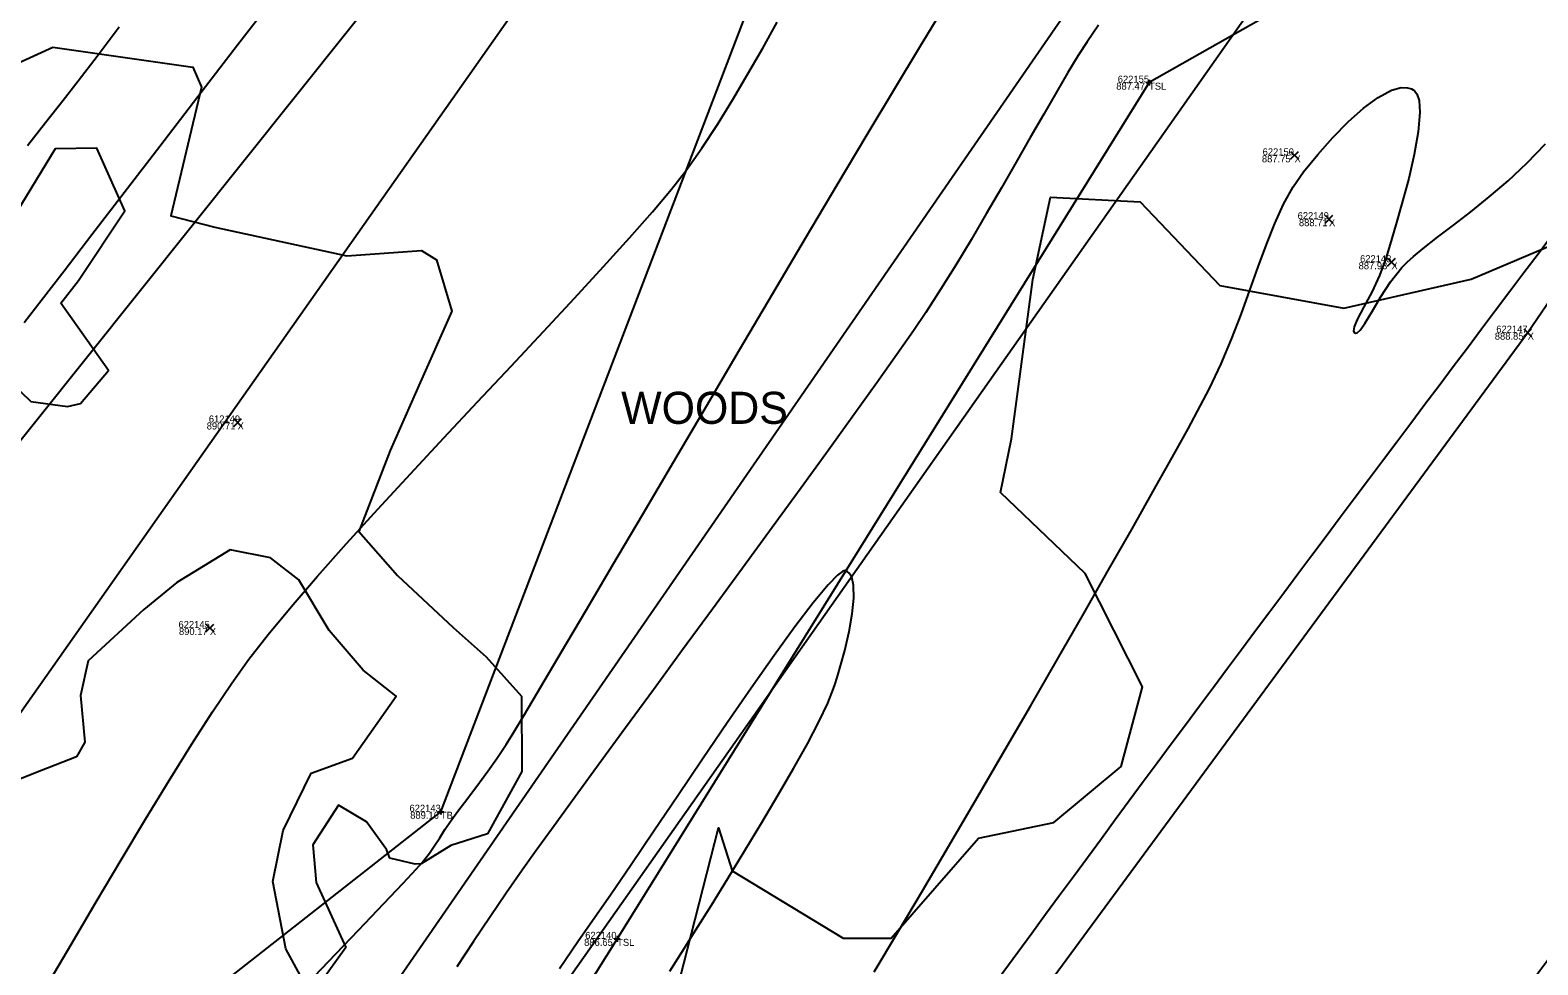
# Model space of a CAD drawing. Extents: x 1957117 to 1971063, y 701601 to 715861.
# Drawn here: x 1964175.8 to 1964251, y 707733.9 to 707780.5 of the extents above; entities that cross this region are included whole.
import ezdxf

# ---------------------------------------------------------------- set-up
doc = ezdxf.new("R2010")
doc.units = 0
for name, color, linetype in [('AP_X_Lights', 7, 'Continuous'), ('DT_X_Break_Line', 7, 'Continuous'), ('DT_X_Contour_Major', 7, 'Continuous'), ('DT_X_Contour_Minor', 7, 'Continuous'), ('DT_X_TIN_Hull', 7, 'Continuous'), ('GE_X_CL_20', 7, 'Continuous'), ('PV_P_Drive', 7, 'Continuous'), ('PV_P_Shoulder', 7, 'Continuous'), ('RS_Raster1', 7, 'Continuous'), ('RW_X_Esmt_RR', 7, 'Continuous'), ('RW_X_Fee_RW', 7, 'Continuous'), ('SC_Scratch1', 7, 'Continuous'), ('SC_Shading5', 7, 'Continuous'), ('VG_X_Text', 7, 'Continuous'), ('VG_X_Tree_Line_Rt', 7, 'Continuous')]:
    doc.layers.add(name, color=color, linetype=linetype)

msp = doc.modelspace()

# ---------------------------------------------------------------- linework, layer by layer
at = {"layer": 'AP_X_Lights'}
for p, q in [((1964238.68, 707774.077), (1964239.068, 707774.467)), ((1964238.68, 707774.467), (1964239.068, 707774.077)), ((1964240.401, 707770.894), (1964240.789, 707771.284)), ((1964240.401, 707771.284), (1964240.789, 707770.894)), ((1964243.517, 707768.746), (1964243.905, 707769.136)), ((1964243.517, 707769.136), (1964243.905, 707768.746)), ((1964250.314, 707765.232), (1964250.702, 707765.622)), ((1964250.314, 707765.622), (1964250.702, 707765.232)), ((1964185.93, 707760.753), (1964186.318, 707761.143)), ((1964185.93, 707761.143), (1964186.318, 707760.753)), ((1964184.545, 707750.501), (1964184.933, 707750.891)), ((1964184.545, 707750.891), (1964184.933, 707750.501))]:
    msp.add_line(p, q, dxfattribs=at)
at = {"layer": 'DT_X_Break_Line'}
for points in [[(1964234.336, 707837.283), (1964219.172, 707816.318), (1964204.625, 707796.74), (1964173.397, 707757.684), (1964137.439, 707722.534), (1964113.742, 707677.186), (1964082.736, 707638.664), (1964052.689, 707596.746)], [(1964076.041, 707582.299), (1964101.146, 707625.442), (1964134.215, 707662.357), (1964154.84, 707709.053), (1964196.268, 707741.532), (1964214.51, 707789.218), (1964229.862, 707807.876), (1964246.545, 707830.012)], [(1964262.231, 707818.014), (1964252.839, 707789.919), (1964231.613, 707777.898), (1964205.069, 707735.191), (1964178.319, 707692.577), (1964149.712, 707652.579), (1964121.428, 707612.175), (1964092.627, 707572.596)]]:
    msp.add_lwpolyline(points, dxfattribs=at)
at = {"layer": 'DT_X_Contour_Major'}
for points in [[(1964188.146, 707782.402), (1964186.121, 707779.769), (1964184.137, 707777.187), (1964182.236, 707774.711), (1964180.462, 707772.399), (1964178.856, 707770.307), (1964177.462, 707768.492), (1964176.322, 707767.009), (1964175.479, 707765.916)], [(1964188.146, 707782.402), (1964186.121, 707779.769), (1964184.137, 707777.187), (1964182.236, 707774.711), (1964180.462, 707772.399), (1964178.856, 707770.307), (1964177.462, 707768.492), (1964176.322, 707767.009), (1964175.479, 707765.916)], [(1964176.57, 707732.794), (1964177.818, 707734.916), (1964179.07, 707737.04), (1964180.312, 707739.131), (1964181.529, 707741.157), (1964182.705, 707743.085), (1964183.824, 707744.881), (1964184.872, 707746.512), (1964185.833, 707747.944), (1964186.691, 707749.145), (1964187.649, 707750.373), (1964188.802, 707751.76), (1964190.117, 707753.28), (1964191.567, 707754.907), (1964193.12, 707756.616), (1964194.747, 707758.381), (1964196.417, 707760.177), (1964198.102, 707761.977), (1964199.771, 707763.758), (1964201.395, 707765.492), (1964202.942, 707767.155), (1964204.384, 707768.72), (1964205.69, 707770.163), (1964206.831, 707771.458), (1964207.777, 707772.578), (1964208.497, 707773.499), (1964209.289, 707774.623), (1964210.071, 707775.815), (1964210.84, 707777.058), (1964211.596, 707778.333), (1964212.335, 707779.624), (1964213.057, 707780.913)], [(1964176.57, 707732.794), (1964177.818, 707734.916), (1964179.07, 707737.04), (1964180.312, 707739.131), (1964181.529, 707741.157), (1964182.705, 707743.085), (1964183.824, 707744.881), (1964184.872, 707746.512), (1964185.833, 707747.944), (1964186.691, 707749.145), (1964187.649, 707750.373), (1964188.802, 707751.76), (1964190.117, 707753.28), (1964191.567, 707754.907), (1964193.12, 707756.616), (1964194.747, 707758.381), (1964196.417, 707760.177), (1964198.102, 707761.977), (1964199.771, 707763.758), (1964201.395, 707765.492), (1964202.942, 707767.155), (1964204.384, 707768.72), (1964205.69, 707770.163), (1964206.831, 707771.458), (1964207.777, 707772.578), (1964208.497, 707773.499), (1964209.289, 707774.623), (1964210.071, 707775.815), (1964210.84, 707777.058), (1964211.596, 707778.333), (1964212.335, 707779.624), (1964213.057, 707780.913)]]:
    msp.add_lwpolyline(points, dxfattribs=at)
at = {"layer": 'DT_X_Contour_Minor'}
for points in [[(1964188.942, 707732.259), (1964190.657, 707734.056), (1964192.16, 707735.63), (1964193.415, 707736.947), (1964194.387, 707737.969), (1964195.039, 707738.663), (1964195.337, 707738.992), (1964195.703, 707739.471), (1964195.976, 707739.865), (1964196.214, 707740.234), (1964196.474, 707740.638), (1964196.815, 707741.138), (1964197.117, 707741.553), (1964197.448, 707741.995), (1964197.81, 707742.471), (1964198.2, 707742.991), (1964198.618, 707743.562), (1964199.063, 707744.194), (1964199.534, 707744.893), (1964199.855, 707745.41), (1964200.441, 707746.385), (1964201.263, 707747.767), (1964202.292, 707749.505), (1964203.499, 707751.549), (1964204.854, 707753.847), (1964206.328, 707756.349), (1964207.893, 707759.005), (1964209.519, 707761.762), (1964211.177, 707764.571), (1964212.837, 707767.381), (1964214.471, 707770.14), (1964216.05, 707772.798), (1964217.544, 707775.305), (1964218.924, 707777.609), (1964220.161, 707779.659), (1964221.226, 707781.406)], [(1964188.942, 707732.259), (1964190.657, 707734.056), (1964192.16, 707735.63), (1964193.415, 707736.947), (1964194.387, 707737.969), (1964195.039, 707738.663), (1964195.337, 707738.992), (1964195.703, 707739.471), (1964195.976, 707739.865), (1964196.214, 707740.234), (1964196.474, 707740.638), (1964196.815, 707741.138), (1964197.117, 707741.553), (1964197.448, 707741.995), (1964197.81, 707742.471), (1964198.2, 707742.991), (1964198.618, 707743.562), (1964199.063, 707744.194), (1964199.534, 707744.893), (1964199.855, 707745.41), (1964200.441, 707746.385), (1964201.263, 707747.767), (1964202.292, 707749.505), (1964203.499, 707751.549), (1964204.854, 707753.847), (1964206.328, 707756.349), (1964207.893, 707759.005), (1964209.519, 707761.762), (1964211.177, 707764.571), (1964212.837, 707767.381), (1964214.471, 707770.14), (1964216.05, 707772.798), (1964217.544, 707775.305), (1964218.924, 707777.609), (1964220.161, 707779.659), (1964221.226, 707781.406)], [(1964180.215, 707780.662), (1964179.115, 707779.21), (1964178.174, 707777.979), (1964177.419, 707777.008), (1964176.539, 707775.89), (1964175.639, 707774.745)], [(1964180.215, 707780.662), (1964179.115, 707779.21), (1964178.174, 707777.979), (1964177.419, 707777.008), (1964176.539, 707775.89), (1964175.639, 707774.745)], [(1964229.095, 707780.774), (1964228.526, 707779.942), (1964228.081, 707779.245), (1964227.566, 707778.397), (1964226.99, 707777.418), (1964226.361, 707776.332), (1964225.688, 707775.16), (1964224.979, 707773.925), (1964224.244, 707772.649), (1964223.491, 707771.354), (1964222.728, 707770.063), (1964221.965, 707768.799), (1964221.211, 707767.582), (1964220.473, 707766.437), (1964219.852, 707765.516), (1964219.028, 707764.335), (1964218.03, 707762.927), (1964216.882, 707761.327), (1964215.612, 707759.568), (1964214.245, 707757.686), (1964212.808, 707755.714), (1964211.326, 707753.687), (1964209.826, 707751.639), (1964208.335, 707749.604), (1964206.878, 707747.617), (1964205.481, 707745.711), (1964204.171, 707743.922), (1964202.974, 707742.283), (1964201.916, 707740.828), (1964201.024, 707739.593), (1964200.323, 707738.61), (1964199.534, 707737.477), (1964198.727, 707736.29), (1964197.906, 707735.062), (1964197.072, 707733.802)], [(1964229.095, 707780.774), (1964228.526, 707779.942), (1964228.081, 707779.245), (1964227.566, 707778.397), (1964226.99, 707777.418), (1964226.361, 707776.332), (1964225.688, 707775.16), (1964224.979, 707773.925), (1964224.244, 707772.649), (1964223.491, 707771.354), (1964222.728, 707770.063), (1964221.965, 707768.799), (1964221.211, 707767.582), (1964220.473, 707766.437), (1964219.852, 707765.516), (1964219.028, 707764.335), (1964218.03, 707762.927), (1964216.882, 707761.327), (1964215.612, 707759.568), (1964214.245, 707757.686), (1964212.808, 707755.714), (1964211.326, 707753.687), (1964209.826, 707751.639), (1964208.335, 707749.604), (1964206.878, 707747.617), (1964205.481, 707745.711), (1964204.171, 707743.922), (1964202.974, 707742.283), (1964201.916, 707740.828), (1964201.024, 707739.593), (1964200.323, 707738.61), (1964199.534, 707737.477), (1964198.727, 707736.29), (1964197.906, 707735.062), (1964197.072, 707733.802)], [(1964217.899, 707733.547), (1964219.057, 707735.486), (1964220.299, 707737.582), (1964221.604, 707739.798), (1964222.952, 707742.097), (1964224.321, 707744.445), (1964225.69, 707746.805), (1964227.04, 707749.14), (1964228.35, 707751.416), (1964229.597, 707753.595), (1964230.763, 707755.643), (1964231.825, 707757.522), (1964232.764, 707759.198), (1964233.559, 707760.633), (1964234.188, 707761.793), (1964234.631, 707762.641), (1964235.213, 707763.873), (1964235.734, 707765.111), (1964236.207, 707766.34), (1964236.646, 707767.546), (1964237.064, 707768.713), (1964237.475, 707769.827), (1964237.892, 707770.872), (1964238.329, 707771.835), (1964238.8, 707772.7), (1964239.318, 707773.451), (1964240.029, 707774.316), (1964240.783, 707775.158), (1964241.554, 707775.938), (1964242.317, 707776.618), (1964243.047, 707777.157), (1964243.72, 707777.518), (1964244.2, 707777.651), (1964244.518, 707777.648), (1964244.707, 707777.592), (1964244.794, 707777.547), (1964244.864, 707777.493), (1964244.979, 707777.342), (1964245.088, 707777.012), (1964245.132, 707776.407), (1964245.049, 707775.442), (1964244.85, 707774.32), (1964244.572, 707773.121), (1964244.253, 707771.923), (1964243.931, 707770.806), (1964243.645, 707769.849), (1964243.433, 707769.133), (1964243.122, 707768.278), (1964242.729, 707767.455), (1964242.331, 707766.71), (1964242.005, 707766.09), (1964241.847, 707765.716), (1964241.815, 707765.522), (1964241.843, 707765.44), (1964241.875, 707765.414), (1964241.913, 707765.401), (1964241.998, 707765.419), (1964242.147, 707765.548), (1964242.383, 707765.877), (1964242.74, 707766.477), (1964243.166, 707767.203), (1964243.661, 707767.965), (1964244.226, 707768.675), (1964244.309, 707768.763), (1964244.492, 707768.943), (1964244.808, 707769.228), (1964245.299, 707769.633), (1964246.011, 707770.185), (1964246.81, 707770.792), (1964247.677, 707771.461), (1964248.591, 707772.195), (1964249.53, 707772.999), (1964250.475, 707773.879), (1964251.404, 707774.84)], [(1964217.899, 707733.547), (1964219.057, 707735.486), (1964220.299, 707737.582), (1964221.604, 707739.798), (1964222.952, 707742.097), (1964224.321, 707744.445), (1964225.69, 707746.805), (1964227.04, 707749.14), (1964228.35, 707751.416), (1964229.597, 707753.595), (1964230.763, 707755.643), (1964231.825, 707757.522), (1964232.764, 707759.198), (1964233.559, 707760.633), (1964234.188, 707761.793), (1964234.631, 707762.641), (1964235.213, 707763.873), (1964235.734, 707765.111), (1964236.207, 707766.34), (1964236.646, 707767.546), (1964237.064, 707768.713), (1964237.475, 707769.827), (1964237.892, 707770.872), (1964238.329, 707771.835), (1964238.8, 707772.7), (1964239.318, 707773.451), (1964240.029, 707774.316), (1964240.783, 707775.158), (1964241.554, 707775.938), (1964242.317, 707776.618), (1964243.047, 707777.157), (1964243.72, 707777.518), (1964244.2, 707777.651), (1964244.518, 707777.648), (1964244.707, 707777.592), (1964244.794, 707777.547), (1964244.864, 707777.493), (1964244.979, 707777.342), (1964245.088, 707777.012), (1964245.132, 707776.407), (1964245.049, 707775.442), (1964244.85, 707774.32), (1964244.572, 707773.121), (1964244.253, 707771.923), (1964243.931, 707770.806), (1964243.645, 707769.849), (1964243.433, 707769.133), (1964243.122, 707768.278), (1964242.729, 707767.455), (1964242.331, 707766.71), (1964242.005, 707766.09), (1964241.847, 707765.716), (1964241.815, 707765.522), (1964241.843, 707765.44), (1964241.875, 707765.414), (1964241.913, 707765.401), (1964241.998, 707765.419), (1964242.147, 707765.548), (1964242.383, 707765.877), (1964242.74, 707766.477), (1964243.166, 707767.203), (1964243.661, 707767.965), (1964244.226, 707768.675), (1964244.309, 707768.763), (1964244.492, 707768.943), (1964244.808, 707769.228), (1964245.299, 707769.633), (1964246.011, 707770.185), (1964246.81, 707770.792), (1964247.677, 707771.461), (1964248.591, 707772.195), (1964249.53, 707772.999), (1964250.475, 707773.879), (1964251.404, 707774.84)], [(1964207.696, 707733.582), (1964208.293, 707734.528), (1964208.992, 707735.64), (1964209.768, 707736.879), (1964210.594, 707738.208), (1964211.443, 707739.592), (1964212.29, 707740.992), (1964213.109, 707742.372), (1964213.874, 707743.695), (1964214.559, 707744.924), (1964215.136, 707746.021), (1964215.582, 707746.951), (1964215.868, 707747.676), (1964215.928, 707747.86), (1964216.045, 707748.234), (1964216.214, 707748.807), (1964216.423, 707749.576), (1964216.644, 707750.519), (1964216.803, 707751.403), (1964216.884, 707752.189), (1964216.869, 707752.836), (1964216.777, 707753.227), (1964216.654, 707753.432), (1964216.545, 707753.523), (1964216.482, 707753.553), (1964216.436, 707753.56), (1964216.314, 707753.519), (1964216.06, 707753.329), (1964215.599, 707752.855), (1964214.85, 707751.951), (1964213.939, 707750.753), (1964212.898, 707749.317), (1964211.761, 707747.7), (1964210.559, 707745.959), (1964209.326, 707744.15), (1964208.094, 707742.331), (1964206.896, 707740.558), (1964205.765, 707738.888), (1964204.732, 707737.377), (1964203.831, 707736.083), (1964203.099, 707735.035), (1964202.183, 707733.703)], [(1964207.696, 707733.582), (1964208.293, 707734.528), (1964208.992, 707735.64), (1964209.768, 707736.879), (1964210.594, 707738.208), (1964211.443, 707739.592), (1964212.29, 707740.992), (1964213.109, 707742.372), (1964213.874, 707743.695), (1964214.559, 707744.924), (1964215.136, 707746.021), (1964215.582, 707746.951), (1964215.868, 707747.676), (1964215.928, 707747.86), (1964216.045, 707748.234), (1964216.214, 707748.807), (1964216.423, 707749.576), (1964216.644, 707750.519), (1964216.803, 707751.403), (1964216.884, 707752.189), (1964216.869, 707752.836), (1964216.777, 707753.227), (1964216.654, 707753.432), (1964216.545, 707753.523), (1964216.482, 707753.553), (1964216.436, 707753.56), (1964216.314, 707753.519), (1964216.06, 707753.329), (1964215.599, 707752.855), (1964214.85, 707751.951), (1964213.939, 707750.753), (1964212.898, 707749.317), (1964211.761, 707747.7), (1964210.559, 707745.959), (1964209.326, 707744.15), (1964208.094, 707742.331), (1964206.896, 707740.558), (1964205.765, 707738.888), (1964204.732, 707737.377), (1964203.831, 707736.083), (1964203.099, 707735.035), (1964202.183, 707733.703)]]:
    msp.add_lwpolyline(points, dxfattribs=at)
at = {"layer": 'DT_X_TIN_Hull'}
msp.add_lwpolyline([(1963979.319, 707289.756), (1964005.147, 707343.365), (1964096.972, 707506.447), (1964137.253, 707539.912), (1964166.017, 707582.038), (1964201.202, 707616.815), (1964201.876, 707617.583), (1964191.2, 707685.167), (1964221.045, 707725.403), (1964250.508, 707765.427), (1964278.98, 707807.131), (1964313.88, 707843.86), (1964340.141, 707884.652), (1964368.441, 707927.193), (1964396.427, 707968.962), (1964424.154, 708010.108), (1964451.896, 708051.068), (1964480.04, 708092.058), (1964508.519, 708133.679), (1964536.348, 708175.363), (1964564.579, 708216.242)], dxfattribs=at)
at = {"layer": 'GE_X_CL_20'}
msp.add_lwpolyline([(1964578.061, 708318.542), (1963713.717, 707090.878)], dxfattribs=at)
at = {"layer": 'PV_P_Drive'}
for p, q in [((1964231.467, 707777.898), (1964231.759, 707777.898)), ((1964231.613, 707778.044), (1964231.613, 707777.752)), ((1964231.613, 707777.898), (1964231.613, 707777.898)), ((1964196.268, 707741.678), (1964196.268, 707741.386)), ((1964196.122, 707741.532), (1964196.414, 707741.532)), ((1964196.268, 707741.532), (1964196.268, 707741.532)), ((1964204.923, 707735.191), (1964205.215, 707735.191)), ((1964205.069, 707735.337), (1964205.069, 707735.045)), ((1964205.069, 707735.191), (1964205.069, 707735.191))]:
    msp.add_line(p, q, dxfattribs=at)
at = {"layer": 'RW_X_Esmt_RR'}
msp.add_lwpolyline([(1963738.247, 707073.608), (1964602.591, 708301.271)], dxfattribs=at)
at = {"layer": 'RW_X_Fee_RW'}
msp.add_lwpolyline([(1963881.046, 707276.431), (1964172.578, 707701.964), (1964668.324, 708419.582), (1964735.207, 708501.875), (1964966.496, 708718.802), (1965107.468, 708816.338), (1965585.552, 709094.216), (1966091.861, 709326.705), (1966247.281, 709386.816), (1966633.174, 709551.737), (1966943.202, 709670.565), (1967172.032, 709812.662), (1967935.697, 710373.174), (1968346.714, 710683.963), (1968484.345, 710796.182), (1968743.632, 711067.038), (1968903.937, 711275.819), (1969041.222, 711501.316), (1969638.166, 712572.015), (1970019.077, 713196.718)], dxfattribs=at)
at = {"layer": 'SC_Shading5'}
for points in [[(1963589.678, 706586.994), (1963626.625, 706689.548), (1963651.76, 706746.832), (1963668.09, 706778.596), (1963682.768, 706805.402), (1963734.424, 706911.594), (1963826.849, 707116.717), (1963877.258, 707215.645), (1963964.981, 707354.472), (1964070.526, 707509.355), (1964132.574, 707601.994), (1964163.9, 707642.169), (1964191.2, 707685.167), (1964278.98, 707807.131), (1964326.11, 707874.364), (1964396.427, 707968.962), (1964508.519, 708133.679), (1964655.588, 708336.552), (1964745.319, 708429.172), (1964840.327, 708522.317), (1964988.178, 708660.245), (1965089.796, 708739.041), (1965251.743, 708835.216), (1965415.807, 708922.048), (1965866.2, 709149.38), (1966173.543, 709294.131), (1966283.627, 709338.196), (1966534.003, 709419.214), (1966689.084, 709471.266), (1967008.468, 709641.817), (1967166.677, 709750.124), (1967422.113, 709931.083), (1967818.707, 710198.831), (1968187.021, 710459.852), (1968360.589, 710592.493), (1968496.543, 710707.847), (1968606.427, 710809.378), (1968733.391, 710937.091), (1968807.28, 711025.4), (1968843.008, 711077.094), (1968863.233, 711106.099), (1968909.747, 711171.311), (1968974.133, 711279.559), (1969130.932, 711546.915), (1969247.433, 711744.686), (1969402.714, 712016.424), (1969505.287, 712191.789), (1969666.311, 712460.805), (1969771.586, 712639.896), (1969880.058, 712820.917), (1969964.994, 712955.706), (1969990.005, 713000.084), (1970030.065, 713068.479)], [(1963609.915, 706579.703), (1963646.615, 706681.572), (1963671.193, 706737.585), (1963687.092, 706768.511), (1963701.884, 706795.526), (1963753.906, 706902.469), (1963846.249, 707107.41), (1963895.973, 707204.994), (1963982.966, 707342.667), (1964088.35, 707497.312), (1964150.015, 707589.379), (1964181.502, 707629.761), (1964209.024, 707673.109), (1964296.517, 707794.674), (1964343.552, 707861.772), (1964413.958, 707956.489), (1964526.123, 708121.313), (1964672.104, 708322.686), (1964760.576, 708414.006), (1964855.195, 708506.77), (1965002.134, 708643.847), (1965101.925, 708721.226), (1965262.272, 708816.451), (1965425.685, 708902.939), (1965875.63, 709130.044), (1966182.13, 709274.398), (1966290.944, 709317.954), (1966540.737, 709398.785), (1966697.632, 709451.445), (1967019.644, 709623.399), (1967178.971, 709732.471), (1967434.35, 709913.39), (1967830.945, 710181.14), (1968199.774, 710442.525), (1968374.086, 710575.735), (1968510.806, 710691.739), (1968621.36, 710793.889), (1968749.296, 710922.58), (1968824.413, 711012.355), (1968860.678, 711064.827), (1968880.812, 711093.701), (1968927.778, 711159.547), (1968992.655, 711268.62), (1969149.476, 711536.015), (1969266.039, 711733.891), (1969421.336, 712005.657), (1969523.8, 712180.835), (1969684.812, 712449.831), (1969790.084, 712628.917), (1969898.385, 712809.653), (1969983.474, 712944.685), (1970008.657, 712989.367), (1970048.626, 713057.607)]]:
    msp.add_spline(points, degree=3, dxfattribs=at)
at = {"layer": 'VG_X_Tree_Line_Rt'}
for points in [[(1964172.256, 707777.56), (1964176.903, 707779.671), (1964183.888, 707778.666), (1964183.888, 707778.666), (1964184.32, 707777.677), (1964182.785, 707771.253), (1964182.785, 707771.253), (1964184.988, 707770.696), (1964191.577, 707769.263), (1964195.303, 707769.519), (1964196.047, 707769.056), (1964196.815, 707766.505), (1964195.244, 707762.942), (1964193.733, 707759.545), (1964192.171, 707755.512), (1964194.104, 707753.322), (1964196.877, 707750.718), (1964198.532, 707749.256), (1964200.291, 707747.304), (1964200.316, 707743.543), (1964198.594, 707740.424), (1964196.76, 707739.851), (1964195.294, 707738.935), (1964194.989, 707738.915), (1964193.725, 707739.215), (1964193.55, 707739.652), (1964192.559, 707741.026), (1964191.161, 707741.863), (1964189.882, 707739.881), (1964190.054, 707738.002), (1964191.53, 707734.764), (1964190.213, 707732.925)], [(1964173.787, 707763.926), (1964175.81, 707761.988), (1964177.634, 707761.748), (1964178.287, 707761.888), (1964179.675, 707763.537), (1964177.303, 707766.905), (1964177.303, 707766.905), (1964178.183, 707768.035), (1964180.493, 707771.508), (1964179.105, 707774.637), (1964177.025, 707774.604), (1964174.875, 707771.075)], [(1964208.191, 707733.186), (1964210.121, 707740.737), (1964210.121, 707740.737), (1964210.803, 707738.584), (1964216.351, 707735.229), (1964218.741, 707735.225), (1964223.096, 707740.206), (1964226.854, 707740.989), (1964230.222, 707743.795), (1964231.29, 707747.768), (1964228.425, 707753.413), (1964224.207, 707757.453), (1964224.749, 707760.132), (1964225.814, 707768.083), (1964226.694, 707772.19), (1964231.167, 707771.961), (1964235.149, 707767.778), (1964241.328, 707766.653), (1964247.688, 707768.09), (1964252.359, 707770.075)], [(1964189.254, 707733.375), (1964188.528, 707734.7), (1964187.88, 707738.044), (1964188.406, 707740.59), (1964189.796, 707743.456), (1964191.856, 707744.212), (1964194.031, 707747.303), (1964192.385, 707748.588), (1964190.69, 707750.577), (1964189.179, 707753.107), (1964187.767, 707754.201), (1964185.753, 707754.592), (1964183.085, 707752.967), (1964181.445, 707751.614), (1964181.445, 707751.614), (1964178.67, 707749.053), (1964178.292, 707747.335), (1964178.498, 707744.998), (1964178.085, 707744.278), (1964175.955, 707743.433), (1964174.082, 707742.696)]]:
    msp.add_lwpolyline(points, dxfattribs=at)

# ---------------------------------------------------------------- texts
at = {"layer": 'PV_P_Shoulder'}
for s, p in [('887.47', (1964229.976, 707777.548)), ('887.75', (1964237.245, 707773.922)), ('888.71', (1964239.092, 707770.739)), ('887.93', (1964242.071, 707768.591)), ('888.85', (1964248.868, 707765.077)), ('890.71', (1964184.583, 707760.598)), ('890.17', (1964183.199, 707750.346)), ('889.16', (1964194.739, 707741.182)), ('886.65', (1964203.418, 707734.841))]:
    msp.add_text(s, height=0.35, dxfattribs=at).set_placement(p)
at = {"layer": 'RS_Raster1'}
for s, p in [('622155', (1964230.051, 707777.898)), ('622150', (1964237.281, 707774.272)), ('622149', (1964239.027, 707771.089)), ('622148', (1964242.143, 707768.941)), ('622147', (1964248.943, 707765.427)), ('612149', (1964184.689, 707760.948)), ('622145', (1964183.174, 707750.696)), ('622143', (1964194.703, 707741.532)), ('622140', (1964203.474, 707735.191))]:
    msp.add_text(s, height=0.35, dxfattribs=at).set_placement(p)
at = {"layer": 'SC_Scratch1'}
for s, p in [('TSL', (1964231.613, 707777.548)), ('X', (1964238.874, 707773.922)), ('X', (1964240.595, 707770.739)), ('X', (1964243.711, 707768.591)), ('X', (1964250.508, 707765.077)), ('X', (1964186.124, 707760.598)), ('X', (1964184.739, 707750.346)), ('TB', (1964196.268, 707741.182)), ('TSL', (1964205.069, 707734.841))]:
    msp.add_text(s, height=0.35, dxfattribs=at).set_placement(p)
at = {"layer": 'VG_X_Text'}
msp.add_text('WOODS', height=1.6, dxfattribs=at).set_placement((1964205.267, 707760.879))

doc.saveas('drawing.dxf')
